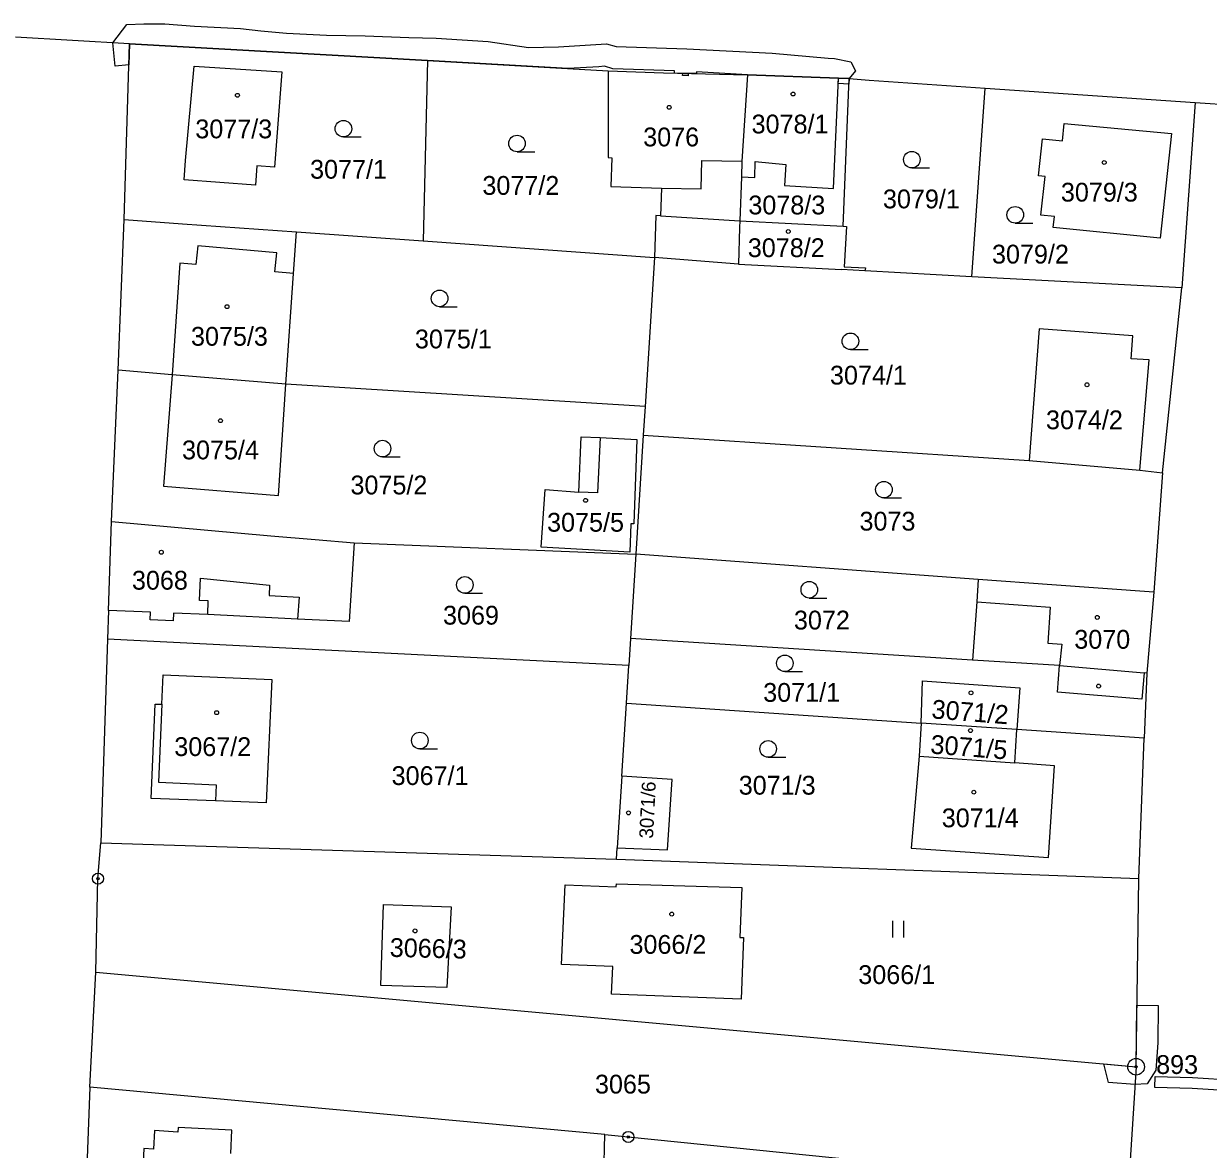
# Model space of a CAD drawing. Extents: x -755819 to -753140, y -1169796 to -1166000.
# Drawn here: x -754102.6 to -753995.5, y -1169102.6 to -1169000.9 of the extents above; entities that cross this region are included whole.
import ezdxf

# ---------------------------------------------------------------- set-up
doc = ezdxf.new("R2010")
doc.units = 0
for name, color, linetype in [('Vrstva 1', 7, 'Continuous'), ('Vrstva 17', 7, 'Continuous'), ('Vrstva 18', 7, 'Continuous'), ('Vrstva 19', 7, 'Continuous'), ('Vrstva 24', 7, 'Continuous'), ('Vrstva 25', 7, 'Continuous'), ('Vrstva 27', 7, 'Continuous'), ('Vrstva 4', 7, 'Continuous'), ('Vrstva 6', 7, 'Continuous')]:
    doc.layers.add(name, color=color, linetype=linetype)

msp = doc.modelspace()

# ---------------------------------------------------------------- linework, layer by layer
at = {"layer": 'Vrstva 1'}
for p, q in [((-754093.04, -1169002.69), (-754103.34, -1169002.11)), ((-754093.52, -1169018.58), (-754093.04, -1169002.69)), ((-754093.04, -1169002.69), (-754066.08, -1169004.21)), ((-754087.96, -1169013.26), (-754087.18, -1169004.73)), ((-754087.18, -1169004.73), (-754079.27, -1169005.23)), ((-754066.08, -1169004.21), (-754049.76, -1169005.13)), ((-754079.27, -1169005.23), (-754079.91, -1169013.86)), ((-754049.76, -1169005.13), (-754049.74, -1169012.99)), ((-754049.76, -1169005.13), (-754044.75, -1169005.33)), ((-754044.75, -1169005.33), (-754037.15, -1169005.49)), ((-754037.15, -1169005.49), (-754037.65, -1169013.31)), ((-754037.15, -1169005.49), (-754028.93, -1169005.8)), ((-754029.37, -1169015.77), (-754028.93, -1169005.8)), ((-754028.93, -1169005.8), (-754027.96, -1169005.84)), ((-754028.5, -1169019.18), (-754027.96, -1169005.84)), ((-754027.96, -1169005.84), (-754026.14, -1169005.99)), ((-754026.14, -1169005.99), (-754015.65, -1169006.71)), ((-754016.86, -1169023.75), (-754015.65, -1169006.71)), ((-754015.65, -1169006.71), (-753996.68, -1169008)), ((-753996.68, -1169008), (-753997.88, -1169024.77)), ((-753996.68, -1169008), (-753986.53, -1169008.72)), ((-754008.67, -1169011.48), (-754008.5, -1169009.9)), ((-754008.5, -1169009.9), (-753998.82, -1169010.82)), ((-754010.83, -1169014.62), (-754010.47, -1169011.29)), ((-754010.47, -1169011.29), (-754008.67, -1169011.48)), ((-753998.82, -1169010.82), (-753999.83, -1169020.28)), ((-754088.09, -1169015), (-754087.96, -1169013.26)), ((-754049.74, -1169012.99), (-754049.43, -1169013)), ((-754049.43, -1169013), (-754049.51, -1169015.59)), ((-754037.65, -1169013.31), (-754037.7, -1169014.73)), ((-754036.5, -1169014.77), (-754036.46, -1169013.35)), ((-754036.46, -1169013.35), (-754033.69, -1169013.61)), ((-754033.69, -1169013.61), (-754033.8, -1169015.51)), ((-754081.51, -1169013.74), (-754081.64, -1169015.49)), ((-754079.91, -1169013.86), (-754081.51, -1169013.74)), ((-754010.23, -1169014.69), (-754010.83, -1169014.62)), ((-754010.61, -1169018.19), (-754010.23, -1169014.69)), ((-754081.64, -1169015.49), (-754088.09, -1169015)), ((-754049.51, -1169015.59), (-754044.94, -1169015.74)), ((-754044.94, -1169015.74), (-754045.01, -1169018.25)), ((-754037.7, -1169014.73), (-754037.84, -1169018.71)), ((-754037.7, -1169014.73), (-754036.5, -1169014.77)), ((-754033.8, -1169015.51), (-754029.37, -1169015.77)), ((-754094.06, -1169032.2), (-754093.52, -1169018.58)), ((-754093.52, -1169018.58), (-754088.24, -1169018.96)), ((-754088.24, -1169018.96), (-754077.93, -1169019.7)), ((-754045.45, -1169018.22), (-754045.55, -1169022.02)), ((-754045.01, -1169018.25), (-754045.45, -1169018.22)), ((-754037.84, -1169018.71), (-754037.86, -1169019.29)), ((-754037.84, -1169018.71), (-754028.5, -1169019.18)), ((-754009.4, -1169018.32), (-754010.61, -1169018.19)), ((-754009.51, -1169019.31), (-754009.4, -1169018.32)), ((-754078.19, -1169023.47), (-754077.93, -1169019.7)), ((-754077.93, -1169019.7), (-754066.49, -1169020.52)), ((-754037.86, -1169019.29), (-754037.97, -1169022.61)), ((-754028.5, -1169019.18), (-754028.21, -1169019.2)), ((-754028.21, -1169019.2), (-754028.4, -1169022.86)), ((-753999.83, -1169020.28), (-754009.51, -1169019.31)), ((-754066.49, -1169020.52), (-754045.55, -1169022.02)), ((-754045.55, -1169022.02), (-754046.4, -1169035.49)), ((-754037.97, -1169022.61), (-754045.55, -1169022.02)), ((-754037.97, -1169022.61), (-754028.66, -1169023.11)), ((-754026.54, -1169023.23), (-754028.66, -1169023.11)), ((-754028.4, -1169022.86), (-754026.47, -1169022.96)), ((-754026.47, -1169022.96), (-754026.54, -1169023.23)), ((-754016.86, -1169023.75), (-754026.54, -1169023.23)), ((-754078.88, -1169033.45), (-754078.19, -1169023.47)), ((-753997.88, -1169024.77), (-754016.86, -1169023.75)), ((-753999.62, -1169041.49), (-753997.88, -1169024.77)), ((-754010.77, -1169028.46), (-754011.67, -1169040.38)), ((-754002.3, -1169029.09), (-754010.77, -1169028.46)), ((-754002.47, -1169031.16), (-754002.3, -1169029.09)), ((-754000.82, -1169031.28), (-754002.47, -1169031.16)), ((-754001.68, -1169041.24), (-754000.82, -1169031.28)), ((-754094.65, -1169045.89), (-754094.06, -1169032.2)), ((-754089.16, -1169032.63), (-754094.06, -1169032.2)), ((-754089.16, -1169032.63), (-754089.96, -1169042.7)), ((-754078.88, -1169033.45), (-754089.16, -1169032.63)), ((-754079.56, -1169043.53), (-754078.88, -1169033.45)), ((-754046.4, -1169035.49), (-754078.88, -1169033.45)), ((-754046.4, -1169035.49), (-754046.57, -1169038.09)), ((-754052.41, -1169043.22), (-754052.19, -1169038.22)), ((-754052.19, -1169038.22), (-754050.47, -1169038.3)), ((-754046.57, -1169038.09), (-754047.25, -1169048.83)), ((-754046.57, -1169038.09), (-754011.67, -1169040.38)), ((-754050.47, -1169038.3), (-754047.15, -1169038.46)), ((-754047.15, -1169038.46), (-754047.44, -1169046.1)), ((-754011.67, -1169040.38), (-754001.68, -1169041.24)), ((-754001.68, -1169041.24), (-753999.62, -1169041.49)), ((-753999.62, -1169041.49), (-754000.41, -1169052.27)), ((-754089.96, -1169042.7), (-754079.56, -1169043.53)), ((-754055.82, -1169048.2), (-754055.44, -1169042.98)), ((-754055.44, -1169042.98), (-754052.41, -1169043.22)), ((-754094.93, -1169053.92), (-754094.65, -1169045.89)), ((-754094.65, -1169045.89), (-754080.24, -1169047.16)), ((-754047.69, -1169046.09), (-754047.79, -1169048.66)), ((-754047.44, -1169046.1), (-754047.69, -1169046.09)), ((-754080.24, -1169047.16), (-754076.23, -1169047.51)), ((-754076.23, -1169047.51), (-754072.73, -1169047.82)), ((-754072.73, -1169047.82), (-754073.17, -1169054.92)), ((-754072.73, -1169047.82), (-754047.25, -1169048.83)), ((-754047.79, -1169048.66), (-754055.82, -1169048.2)), ((-754047.25, -1169048.83), (-754047.73, -1169056.45)), ((-754016.28, -1169051.12), (-754047.25, -1169048.83)), ((-754016.28, -1169051.12), (-754016.42, -1169053.14)), ((-754009.62, -1169051.6), (-754016.28, -1169051.12)), ((-754000.41, -1169052.27), (-754009.62, -1169051.6)), ((-754016.42, -1169053.14), (-754016.8, -1169058.41)), ((-754000.41, -1169052.27), (-754001.04, -1169059.58)), ((-754094.93, -1169053.92), (-754095.02, -1169056.53)), ((-754091.13, -1169054.08), (-754094.93, -1169053.92)), ((-754091.16, -1169054.78), (-754091.13, -1169054.08)), ((-754089.05, -1169054.17), (-754089.08, -1169054.87)), ((-754085.96, -1169054.3), (-754089.05, -1169054.17)), ((-754077.83, -1169054.71), (-754085.96, -1169054.3)), ((-754089.08, -1169054.87), (-754091.16, -1169054.78)), ((-754073.17, -1169054.92), (-754077.83, -1169054.71)), ((-754047.73, -1169056.45), (-754047.89, -1169058.91)), ((-754016.8, -1169058.41), (-754047.73, -1169056.45)), ((-754095.02, -1169056.53), (-754095.63, -1169074.94)), ((-754047.89, -1169058.91), (-754095.02, -1169056.53)), ((-754008.93, -1169058.9), (-754016.8, -1169058.41)), ((-754048.1, -1169062.29), (-754047.89, -1169058.91)), ((-754009.13, -1169061.3), (-754008.93, -1169058.9)), ((-754001.27, -1169059.56), (-754001.48, -1169061.94)), ((-754001.04, -1169059.58), (-754001.27, -1169059.56)), ((-754001.04, -1169059.58), (-754001.27, -1169065.47)), ((-754090.12, -1169062.4), (-754089.98, -1169059.75)), ((-754089.98, -1169059.75), (-754080.17, -1169060.15)), ((-754080.17, -1169060.15), (-754080.66, -1169071.31)), ((-754021.44, -1169064.1), (-754021.32, -1169060.28)), ((-754021.32, -1169060.28), (-754012.52, -1169060.91)), ((-754012.52, -1169060.91), (-754012.78, -1169064.69)), ((-754001.48, -1169061.94), (-754009.13, -1169061.3)), ((-754091.08, -1169070.93), (-754090.71, -1169062.38)), ((-754090.71, -1169062.38), (-754090.12, -1169062.4)), ((-754048.52, -1169068.91), (-754048.1, -1169062.29)), ((-754048.1, -1169062.29), (-754021.44, -1169064.1)), ((-754021.44, -1169064.1), (-754021.64, -1169067.09)), ((-754012.78, -1169064.69), (-754021.44, -1169064.1)), ((-754012.98, -1169067.68), (-754012.78, -1169064.69)), ((-754001.27, -1169065.47), (-754012.78, -1169064.69)), ((-754001.75, -1169078.14), (-754001.27, -1169065.47)), ((-754021.64, -1169067.09), (-754022.35, -1169075.4)), ((-754021.64, -1169067.09), (-754012.98, -1169067.68)), ((-754009.4, -1169067.96), (-754012.98, -1169067.68)), ((-754009.94, -1169076.24), (-754009.4, -1169067.96)), ((-754048.52, -1169068.91), (-754048.93, -1169075.39)), ((-754043.95, -1169069.2), (-754048.52, -1169068.91)), ((-754044.38, -1169075.56), (-754043.95, -1169069.2)), ((-754085.25, -1169071.13), (-754091.08, -1169070.93)), ((-754080.66, -1169071.31), (-754085.25, -1169071.13)), ((-754095.88, -1169078.16), (-754095.63, -1169074.94)), ((-754095.63, -1169074.94), (-754048.99, -1169076.39)), ((-754048.99, -1169076.39), (-754048.93, -1169075.39)), ((-754048.93, -1169075.39), (-754044.38, -1169075.56)), ((-754022.35, -1169075.4), (-754009.94, -1169076.24)), ((-754048.99, -1169076.39), (-754001.75, -1169078.14)), ((-754096.07, -1169086.62), (-754095.88, -1169078.16)), ((-754053.97, -1169085.92), (-754053.64, -1169078.72)), ((-754053.64, -1169078.72), (-754049.01, -1169078.9)), ((-754049.01, -1169078.9), (-754049, -1169078.63)), ((-754049, -1169078.63), (-754037.66, -1169078.95)), ((-754037.66, -1169078.95), (-754037.83, -1169083.47)), ((-754002.01, -1169095.17), (-754001.75, -1169078.14)), ((-754070.31, -1169087.81), (-754070.05, -1169080.51)), ((-754070.05, -1169080.51), (-754063.95, -1169080.7)), ((-754063.95, -1169080.7), (-754064.34, -1169087.99)), ((-754037.83, -1169083.47), (-754037.51, -1169083.49)), ((-754037.51, -1169083.49), (-754037.73, -1169089.06)), ((-754049.34, -1169086.11), (-754053.97, -1169085.92)), ((-754049.44, -1169088.6), (-754049.34, -1169086.11)), ((-754096.62, -1169097), (-754096.07, -1169086.62)), ((-754096.07, -1169086.62), (-754002.01, -1169095.17)), ((-754064.34, -1169087.99), (-754070.31, -1169087.81)), ((-754037.73, -1169089.06), (-754049.44, -1169088.6)), ((-754002.01, -1169095.17), (-754002.72, -1169106.4)), ((-754096.62, -1169097), (-754097.2, -1169112.49)), ((-754050.05, -1169101.28), (-754096.62, -1169097)), ((-754090.77, -1169100.94), (-754090.85, -1169102.61)), ((-754088.66, -1169101.07), (-754090.77, -1169100.94)), ((-754088.63, -1169100.65), (-754088.66, -1169101.07)), ((-754083.78, -1169100.89), (-754088.63, -1169100.65)), ((-754083.88, -1169103.01), (-754083.78, -1169100.89)), ((-754050.14, -1169105.77), (-754050.05, -1169101.28)), ((-754050.05, -1169101.28), (-754047.93, -1169101.51)), ((-754047.93, -1169101.51), (-754010.28, -1169105.3)), ((-754091.74, -1169102.57), (-754092.18, -1169111.58)), ((-754090.85, -1169102.61), (-754091.74, -1169102.57))]:
    msp.add_line(p, q, dxfattribs=at)
at = {"layer": 'Vrstva 24'}
for centre, radius in [((-754095.88, -1169078.16), 0.5), ((-754095.88, -1169078.16), 0.1), ((-754002.01, -1169095.17), 0.75), ((-754002.01, -1169095.17), 0.1), ((-754047.93, -1169101.51), 0.5), ((-754047.93, -1169101.51), 0.1)]:
    msp.add_circle(centre, radius, dxfattribs=at)
at = {"layer": 'Vrstva 25'}
for p, q in [((-754073.69, -1169011.12), (-754072.09, -1169011.12)), ((-754057.99, -1169012.46), (-754056.39, -1169012.46)), ((-754022.29, -1169013.92), (-754020.69, -1169013.92)), ((-754012.94, -1169018.91), (-754011.34, -1169018.91)), ((-754064.99, -1169026.46), (-754063.39, -1169026.46)), ((-754027.84, -1169030.34), (-754026.24, -1169030.34)), ((-754070.15, -1169040.04), (-754068.55, -1169040.04)), ((-754024.81, -1169043.75), (-754023.21, -1169043.75)), ((-754062.71, -1169052.36), (-754061.11, -1169052.36)), ((-754031.56, -1169052.8), (-754029.96, -1169052.8)), ((-754033.77, -1169059.45), (-754032.17, -1169059.45)), ((-754066.78, -1169066.43), (-754065.18, -1169066.43)), ((-754035.28, -1169067.19), (-754033.68, -1169067.19)), ((-754024.02, -1169083.48), (-754024.02, -1169081.98)), ((-754023.02, -1169083.48), (-754023.02, -1169081.98))]:
    msp.add_line(p, q, dxfattribs=at)
for centre, radius in [((-754083.27, -1169007.35), 0.175), ((-754033.03, -1169007.24), 0.175), ((-754044.23, -1169008.44), 0.175), ((-754073.69, -1169010.37), 0.75), ((-754057.99, -1169011.71), 0.75), ((-754022.29, -1169013.17), 0.75), ((-754004.89, -1169013.43), 0.175), ((-754012.94, -1169018.16), 0.75), ((-754033.46, -1169019.66), 0.175), ((-754064.99, -1169025.71), 0.75), ((-754084.21, -1169026.46), 0.175), ((-754027.84, -1169029.59), 0.75), ((-754006.45, -1169033.52), 0.175), ((-754084.8, -1169036.77), 0.175), ((-754070.15, -1169039.29), 0.75), ((-754024.81, -1169043), 0.75), ((-754051.79, -1169043.97), 0.175), ((-754090.15, -1169048.66), 0.175), ((-754062.71, -1169051.61), 0.75), ((-754031.56, -1169052.05), 0.75), ((-754005.52, -1169054.55), 0.175), ((-754033.77, -1169058.7), 0.75), ((-754005.4, -1169060.76), 0.175), ((-754016.94, -1169061.37), 0.175), ((-754085.15, -1169063.16), 0.175), ((-754066.78, -1169065.68), 0.75), ((-754016.98, -1169064.78), 0.175), ((-754035.28, -1169066.44), 0.75), ((-754016.68, -1169070.35), 0.175), ((-754047.91, -1169072.22), 0.175), ((-754044, -1169081.37), 0.175), ((-754067.21, -1169082.89), 0.175)]:
    msp.add_circle(centre, radius, dxfattribs=at)
at = {"layer": 'Vrstva 27'}
for p, q in [((-754094.55, -1169002.61), (-754093.26, -1169000.96)), ((-754093.26, -1169000.96), (-754091.74, -1169000.89)), ((-754091.74, -1169000.89), (-754089.84, -1169000.88)), ((-754089.84, -1169000.88), (-754087.16, -1169001.11)), ((-754087.16, -1169001.11), (-754083, -1169001.32)), ((-754083, -1169001.32), (-754081.16, -1169001.51)), ((-754081.16, -1169001.51), (-754078.84, -1169001.73)), ((-754078.84, -1169001.73), (-754075.22, -1169001.93)), ((-754094.34, -1169004.73), (-754094.55, -1169002.61)), ((-754093.04, -1169002.69), (-754093.1, -1169004.61)), ((-754066.08, -1169004.21), (-754093.04, -1169002.69)), ((-754075.22, -1169001.93), (-754071.72, -1169001.99)), ((-754071.72, -1169001.99), (-754067.78, -1169002.12)), ((-754067.78, -1169002.12), (-754065.3, -1169002.2)), ((-754065.3, -1169002.2), (-754060.59, -1169002.49)), ((-754060.59, -1169002.49), (-754056.94, -1169003.02)), ((-754054.23, -1169002.97), (-754050.85, -1169002.77)), ((-754050.85, -1169002.77), (-754049.91, -1169002.7)), ((-754049.91, -1169002.7), (-754049.01, -1169002.95)), ((-754056.94, -1169003.02), (-754054.23, -1169002.97)), ((-754049.01, -1169002.95), (-754042.64, -1169003.16)), ((-754042.64, -1169003.16), (-754034.91, -1169003.53)), ((-754034.91, -1169003.53), (-754029.86, -1169003.99)), ((-754029.86, -1169003.99), (-754029.27, -1169004.02)), ((-754093.1, -1169004.61), (-754094.34, -1169004.73)), ((-754053.36, -1169004.93), (-754066.08, -1169004.21)), ((-754050.59, -1169004.77), (-754053.36, -1169004.93)), ((-754050.09, -1169004.72), (-754050.59, -1169004.77)), ((-754049.33, -1169004.95), (-754050.09, -1169004.72)), ((-754043.76, -1169005.13), (-754049.33, -1169004.95)), ((-754029.27, -1169004.02), (-754027.81, -1169004.32)), ((-754027.81, -1169004.32), (-754027.37, -1169005.15)), ((-754043.76, -1169005.35), (-754043.76, -1169005.13)), ((-754043.01, -1169005.37), (-754043.76, -1169005.35)), ((-754043.02, -1169005.57), (-754043.01, -1169005.37)), ((-754042.52, -1169005.59), (-754043.02, -1169005.57)), ((-754043.01, -1169005.37), (-754042.51, -1169005.38)), ((-754042.51, -1169005.38), (-754043.01, -1169005.37)), ((-754042.51, -1169005.38), (-754042.52, -1169005.59)), ((-754041.76, -1169005.39), (-754042.51, -1169005.38)), ((-754037.15, -1169005.49), (-754041.76, -1169005.22)), ((-754041.76, -1169005.22), (-754041.76, -1169005.39)), ((-754028.93, -1169005.8), (-754037.15, -1169005.49)), ((-754028.95, -1169006.3), (-754028.93, -1169005.8)), ((-754027.96, -1169005.84), (-754028.93, -1169005.8)), ((-754028.93, -1169005.8), (-754027.96, -1169005.84)), ((-754027.96, -1169005.84), (-754027.98, -1169006.34)), ((-754027.37, -1169005.15), (-754027.96, -1169005.84)), ((-754027.98, -1169006.34), (-754028.95, -1169006.3)), ((-754002.01, -1169095.17), (-754001.93, -1169089.61)), ((-754001.93, -1169089.61), (-754000.01, -1169089.63)), ((-754000.01, -1169089.63), (-754000.05, -1169093.01)), ((-754000.05, -1169093.01), (-754000.22, -1169095.49)), ((-754004.51, -1169096.58), (-754004.94, -1169094.9)), ((-754004.94, -1169094.9), (-754002.01, -1169095.17)), ((-754000.22, -1169095.49), (-754001, -1169096.71)), ((-754000.32, -1169097.05), (-754000.3, -1169096.05)), ((-754000.3, -1169096.05), (-753996.91, -1169096.13)), ((-753996.91, -1169096.13), (-753992.27, -1169096.43)), ((-754002.11, -1169096.78), (-754004.51, -1169096.58)), ((-754001, -1169096.71), (-754002.11, -1169096.78)), ((-753996.95, -1169097.13), (-754000.32, -1169097.05)), ((-753992.31, -1169097.43), (-753996.95, -1169097.13))]:
    msp.add_line(p, q, dxfattribs=at)
at = {"layer": 'Vrstva 4'}
for p, q in [((-754041.34, -1169015.81), (-754041.29, -1169013.25)), ((-754041.29, -1169013.25), (-754037.65, -1169013.31)), ((-754044.94, -1169015.74), (-754041.34, -1169015.81)), ((-754045.01, -1169018.25), (-754037.84, -1169018.71)), ((-754086.86, -1169020.96), (-754087.02, -1169022.65)), ((-754079.72, -1169021.6), (-754086.86, -1169020.96)), ((-754079.88, -1169023.32), (-754079.72, -1169021.6)), ((-754088.48, -1169022.52), (-754089.16, -1169032.63)), ((-754087.02, -1169022.65), (-754088.48, -1169022.52)), ((-754078.19, -1169023.47), (-754079.88, -1169023.32)), ((-754050.47, -1169038.3), (-754050.72, -1169043.3)), ((-754050.72, -1169043.3), (-754052.41, -1169043.22)), ((-754086.69, -1169053.02), (-754086.6, -1169051)), ((-754086.6, -1169051), (-754080.36, -1169051.62)), ((-754080.36, -1169051.62), (-754080.4, -1169052.57)), ((-754085.91, -1169053.05), (-754086.69, -1169053.02)), ((-754085.96, -1169054.3), (-754085.91, -1169053.05)), ((-754080.4, -1169052.57), (-754077.7, -1169052.73)), ((-754077.7, -1169052.73), (-754077.83, -1169054.71)), ((-754016.42, -1169053.14), (-754009.77, -1169053.62)), ((-754009.77, -1169053.62), (-754010, -1169056.87)), ((-754010, -1169056.87), (-754008.71, -1169056.96)), ((-754008.71, -1169056.96), (-754008.93, -1169058.9)), ((-754008.93, -1169058.9), (-754001.27, -1169059.56)), ((-754090.12, -1169062.4), (-754090.42, -1169069.43)), ((-754090.42, -1169069.43), (-754085.19, -1169069.67)), ((-754085.19, -1169069.67), (-754085.25, -1169071.13))]:
    msp.add_line(p, q, dxfattribs=at)
at = {"layer": 'Vrstva 6'}
msp.add_line((-754066.08, -1169004.21), (-754066.49, -1169020.52), dxfattribs=at)

# ---------------------------------------------------------------- texts
at = {"layer": 'Vrstva 17'}
msp.add_text('893', height=1.7, dxfattribs=at).set_placement((-754000.2, -1169095.82))
at = {"layer": 'Vrstva 18'}
for s, p in [('3077/1', (-754076.7, -1169014.89)), ('3077/2', (-754061.12, -1169016.35)), ('3079/1', (-754024.9, -1169017.57)), ('3078/3', (-754037.07, -1169018.12)), ('3079/2', (-754015.04, -1169022.56)), ('3075/1', (-754067.22, -1169030.23)), ('3074/1', (-754029.69, -1169033.5)), ('3075/2', (-754073.05, -1169043.43)), ('3073', (-754027.02, -1169046.7)), ('3069', (-754064.68, -1169055.2)), ('3072', (-754032.95, -1169055.64)), ('3071/1', (-754035.73, -1169062.18)), ('3067/1', (-754069.33, -1169069.7)), ('3071/3', (-754037.94, -1169070.57)), ('3066/1', (-754027.13, -1169087.69)), ('3065', (-754050.94, -1169097.59))]:
    msp.add_text(s, height=1.7, dxfattribs=at).set_placement(p)
at = {"layer": 'Vrstva 19'}
for s, p in [('3078/1', (-754036.78, -1169010.8)), ('3077/3', (-754087.08, -1169011.24)), ('3076', (-754046.58, -1169011.97)), ('3079/3', (-754008.81, -1169016.96)), ('3078/2', (-754037.12, -1169021.98)), ('3075/3', (-754087.47, -1169029.99)), ('3074/2', (-754010.16, -1169037.54)), ('3075/4', (-754088.28, -1169040.26)), ('3075/5', (-754055.27, -1169046.8)), ('3068', (-754092.81, -1169052.04)), ('3070', (-754007.6, -1169057.38)), ('3067/2', (-754088.98, -1169067.08)), ('3071/4', (-754019.58, -1169073.52)), ('3066/2', (-754047.82, -1169084.96))]:
    msp.add_text(s, height=1.7, dxfattribs=at).set_placement(p)
for s, height, rotation, p in [('3071/2', 1.7, 355.5203, (-754020.55, -1169063.67)), ('3071/5', 1.7, 355.5203, (-754020.65, -1169066.85)), ('3071/6', 1.26, 87.1469, (-754045.69, -1169074.56)), ('3066/3', 1.7, 358.6143, (-754069.51, -1169085.23))]:
    msp.add_text(s, height=height, rotation=rotation, dxfattribs=at).set_placement(p)

doc.saveas('drawing.dxf')
